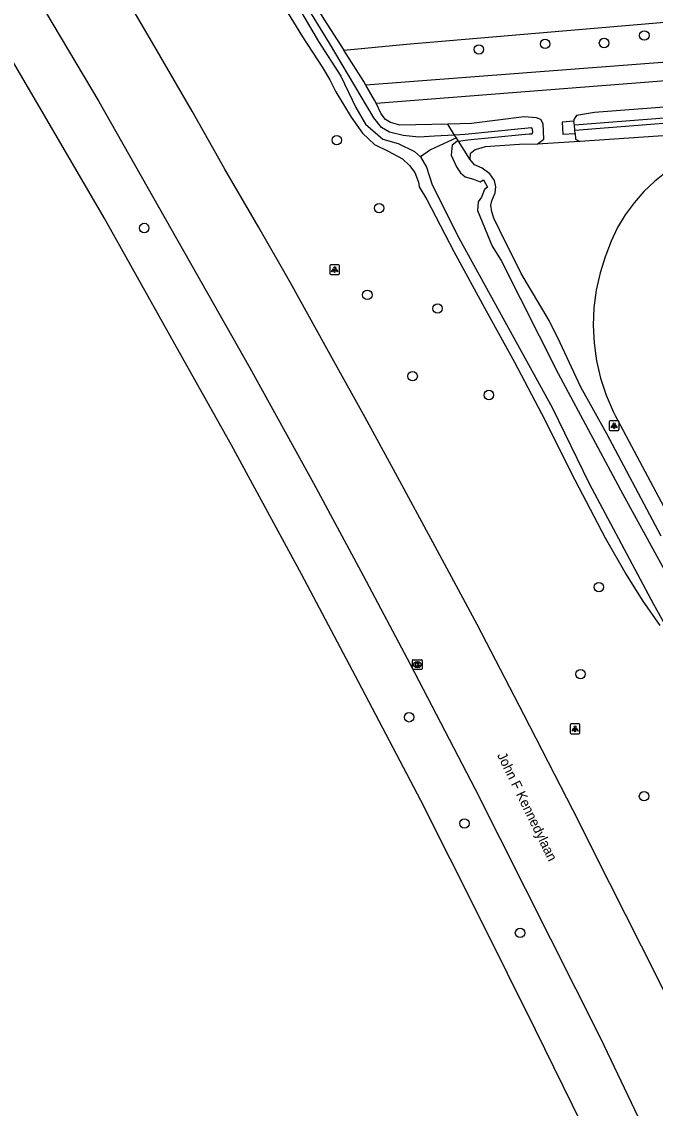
# Model space of a CAD drawing. Extents: x 161389 to 162585, y 388479 to 389761.
# Drawn here: x 161900.8 to 161966, y 388865.1 to 388977.1 of the extents above; entities that cross this region are included whole.
import ezdxf

# ---------------------------------------------------------------- set-up
doc = ezdxf.new("R2010")
doc.units = 0
for name, color, linetype in [('IMGEO_Berm_groen', 7, 'Continuous'), ('IMGEO_Boom', 7, 'Continuous'), ('IMGEO_Grasland_agrarisch', 7, 'Continuous'), ('IMGEO_Grasland_overig', 7, 'Continuous'), ('IMGEO_Groenvoorziening', 7, 'Continuous'), ('IMGEO_Kolk', 7, 'Continuous'), ('IMGEO_Lichtpunt', 7, 'Continuous'), ('IMGEO_Muur', 7, 'Continuous'), ('IMGEO_Oever', 7, 'Continuous'), ('IMGEO_Openbare_ruimte_label', 7, 'Continuous'), ('IMGEO_Rijbaan_autoweg', 7, 'Continuous'), ('IMGEO_Rijbaan_lokaal_gesloten', 7, 'Continuous'), ('IMGEO_Stuw', 7, 'Continuous'), ('IMGEO_Waterloop', 7, 'Continuous')]:
    doc.layers.add(name, color=color, linetype=linetype)

msp = doc.modelspace()

# ---------------------------------------------------------------- linework, layer by layer
at = {"layer": 'IMGEO_Berm_groen'}
for points in [[(161921.51, 388988.84), (161929.68, 388975.49), (161931.75, 388972.32), (161932.51, 388971.07), (161933.12, 388969.83), (161934.7, 388967.22), (161935.87, 388965.58), (161937.11, 388964.42), (161938.51, 388963.73), (161939.98, 388962.93), (161940.71, 388962.24), (161941.25, 388961.52), (161941.62, 388960.52), (161941.7, 388960.04), (161942.5, 388958.74), (161945.26, 388953.39), (161948.59, 388947.26), (161951.53, 388941.98), (161954.64, 388936.04), (161957.34, 388930.58), (161960.87, 388923.88), (161963.02, 388920.12), (161964.67, 388917.48), (161966.49, 388914.87)], [(162090.32, 388976.08), (162090.3, 388975.58), (162090.29, 388975.42), (162090.26, 388975.21), (162089.92, 388974.48), (162089.09, 388974.29), (162081.65, 388974.7), (162068.44, 388973.58), (162041, 388971.25), (162040.56, 388971.22), (161994.51, 388967.19), (161960.26, 388964.84), (161958.25, 388964.73)], [(161953.86, 388964.45), (161952.04, 388964.39), (161948.48, 388964.16), (161947.45, 388963.85), (161946.95, 388963.44), (161946.9, 388962.91)], [(161958.25, 388964.73), (161953.86, 388964.45)], [(161966.61, 388924.05), (161961.04, 388934.61), (161958.36, 388939.39), (161956.23, 388943.96), (161955.08, 388946.26), (161952.22, 388951.1), (161949.99, 388955.56), (161949.38, 388956.8), (161949.17, 388957.46), (161949.08, 388958.16), (161949.17, 388958.61), (161949.52, 388959.43), (161949.59, 388960.04), (161949.44, 388960.71), (161948.98, 388961.39), (161948.2, 388961.95), (161947.4, 388962.3), (161946.9, 388962.89), (161946.9, 388962.91)]]:
    msp.add_lwpolyline(points, dxfattribs=at)
at = {"layer": 'IMGEO_Boom'}
for centre in [(161964.89, 388975.64), (161947.85, 388974.2), (161954.67, 388974.77), (161960.74, 388974.86), (161933.21, 388964.85), (161937.57, 388957.85), (161913.38, 388955.8), (161936.36, 388948.91), (161943.59, 388947.51), (161941.02, 388940.54), (161948.88, 388938.6), (161960.21, 388918.81), (161958.32, 388909.85), (161940.66, 388905.4), (161964.86, 388897.27), (161946.36, 388894.46), (161952.09, 388883.19)]:
    msp.add_circle(centre, 0.489, dxfattribs=at)
at = {"layer": 'IMGEO_Grasland_agrarisch'}
for points in [[(161892.52, 389039.97), (161893.05, 389039.1), (161895.55, 389035.29), (161899.31, 389029.8), (161905.3, 389019.93), (161910.25, 389012.04), (161910.64, 389011.43), (161914.13, 389006.01), (161918.12, 388999.39), (161924.44, 388989.57), (161931.88, 388977.3), (161933.93, 388974.11)], [(161933.93, 388974.11), (161940.38, 388974.73), (162000, 388979.84), (162005.94, 388980.35), (162017.62, 388980.62), (162024.07, 388980.6), (162029.34, 388981.64)]]:
    msp.add_lwpolyline(points, dxfattribs=at)
at = {"layer": 'IMGEO_Grasland_overig'}
for points in [[(161937.26, 388968.67), (162000, 388973.56), (162090.78, 388980.64)], [(162034.53, 388978.07), (162026.24, 388977.39), (162000, 388975.39), (161936.22, 388970.53)], [(161937.26, 388968.67), (161937.11, 388968.98), (161936.22, 388970.53)]]:
    msp.add_lwpolyline(points, dxfattribs=at)
at = {"layer": 'IMGEO_Groenvoorziening'}
for points in [[(162090.32, 388976.9), (162090.31, 388977.2), (162090.14, 388977.85), (162089.45, 388978.17), (162086.74, 388977.59), (162068.65, 388976.22), (162040.84, 388974.05), (162040.43, 388974.02), (162015.77, 388972.01), (161959.76, 388967.69), (161957.89, 388967.38), (161957.63, 388966.99), (161957.64, 388966.8)], [(161936.22, 388970.53), (161936, 388970.9), (161933.93, 388974.11)], [(161944.65, 388966.5), (161939.7, 388966.38), (161938.75, 388966.68), (161938.22, 388966.98), (161937.77, 388967.56), (161937.26, 388968.67)], [(161953.86, 388964.45), (161954.53, 388964.96), (161954.48, 388966.54), (161954.23, 388966.98), (161953.78, 388967.16), (161952.51, 388967.24), (161947.1, 388966.56), (161945.92, 388966.53), (161944.65, 388966.5)], [(161957.75, 388965.55), (161957.8, 388964.97), (161958.25, 388964.73)]]:
    msp.add_lwpolyline(points, dxfattribs=at)
at = {"layer": 'IMGEO_Kolk'}
for p, q in [((161941, 388910.4), (161941, 388911.25)), ((161941.08, 388911.32), (161941.93, 388911.32)), ((161941.49, 388911.1), (161941.52, 388911.1)), ((161942, 388911.25), (161942, 388910.4)), ((161941.93, 388910.32), (161941.08, 388910.32)), ((161941.51, 388910.54), (161941.49, 388910.54))]:
    msp.add_line(p, q, dxfattribs=at)
for points in [[(161941, 388910.4), (161941, 388911.25)], [(161941.08, 388911.32), (161941.93, 388911.32)], [(161941.32, 388911.02), (161941.45, 388911.02), (161941.45, 388910.87), (161941.58, 388911.02), (161941.74, 388911.02), (161941.6, 388910.87), (161941.75, 388910.62), (161941.6, 388910.62), (161941.51, 388910.79), (161941.45, 388910.72), (161941.45, 388910.62), (161941.32, 388910.62), (161941.32, 388911.02)], [(161942, 388911.25), (161942, 388910.4)], [(161941.93, 388910.32), (161941.08, 388910.32)]]:
    msp.add_lwpolyline(points, dxfattribs=at)
for centre, start, end in [((161941.08, 388911.25), 91.552, 178.448), ((161941.08, 388911.25), 91.552, 178.448), ((161941.93, 388911.25), 1.552, 88.448), ((161941.93, 388911.25), 1.552, 88.448), ((161941.08, 388910.4), 181.552, 268.448), ((161941.08, 388910.4), 181.552, 268.448), ((161941.93, 388910.4), 271.552, 358.448), ((161941.93, 388910.4), 271.552, 358.448)]:
    msp.add_arc(centre, 0.0765, start, end, dxfattribs=at)
for centre, major_axis, ratio, start_param, end_param in [((161941.49, 388910.82), (-0.387, 0.002), 0.722429, 4.712389, 7.853982), ((161941.51, 388910.82), (-0.39, 0.002), 0.717154, 1.570796, 4.712389)]:
    msp.add_ellipse(centre, major_axis=major_axis, ratio=ratio, start_param=start_param, end_param=end_param, dxfattribs=at)
at = {"layer": 'IMGEO_Lichtpunt'}
for p, q in [((161932.5, 388951.92), (161932.5, 388951.12)), ((161932.5, 388951.92), (161932.5, 388951.12)), ((161933.4, 388952.02), (161932.59, 388952.02)), ((161933.4, 388952.02), (161932.59, 388952.02)), ((161932.59, 388951.02), (161933.4, 388951.02)), ((161932.59, 388951.02), (161933.4, 388951.02)), ((161933.49, 388951.12), (161933.49, 388951.92)), ((161933.49, 388951.12), (161933.49, 388951.92)), ((161961.28, 388935.84), (161961.28, 388935.04)), ((161961.28, 388935.84), (161961.28, 388935.04)), ((161962.18, 388935.94), (161961.37, 388935.94)), ((161962.18, 388935.94), (161961.37, 388935.94)), ((161962.28, 388935.04), (161962.28, 388935.84)), ((161962.28, 388935.04), (161962.28, 388935.84)), ((161961.37, 388934.94), (161962.18, 388934.94)), ((161961.37, 388934.94), (161962.18, 388934.94)), ((161957.25, 388904.61), (161957.25, 388903.8)), ((161957.25, 388904.61), (161957.25, 388903.8)), ((161958.16, 388904.71), (161957.35, 388904.71)), ((161958.16, 388904.71), (161957.35, 388904.71)), ((161958.25, 388903.8), (161958.25, 388904.61)), ((161958.25, 388903.8), (161958.25, 388904.61)), ((161957.35, 388903.71), (161958.16, 388903.71)), ((161957.35, 388903.71), (161958.16, 388903.71))]:
    msp.add_line(p, q, dxfattribs=at)
for points in [[(161932.87, 388951.59), (161932.91, 388951.56), (161932.72, 388951.3), (161932.68, 388951.33), (161932.87, 388951.59)], [(161932.97, 388951.54), (161933.02, 388951.54), (161933.02, 388951.22), (161932.97, 388951.22), (161932.97, 388951.54)], [(161933.08, 388951.56), (161933.12, 388951.59), (161933.31, 388951.32), (161933.27, 388951.3), (161933.08, 388951.56)], [(161961.65, 388935.51), (161961.69, 388935.48), (161961.5, 388935.22), (161961.47, 388935.24), (161961.65, 388935.51)], [(161961.75, 388935.46), (161961.8, 388935.46), (161961.8, 388935.14), (161961.75, 388935.14), (161961.75, 388935.46)], [(161961.86, 388935.48), (161961.9, 388935.51), (161962.09, 388935.24), (161962.05, 388935.22), (161961.86, 388935.48)], [(161957.63, 388904.27), (161957.67, 388904.25), (161957.48, 388903.98), (161957.44, 388904.01), (161957.63, 388904.27)], [(161957.73, 388904.23), (161957.78, 388904.23), (161957.78, 388903.9), (161957.73, 388903.9), (161957.73, 388904.23)], [(161957.84, 388904.25), (161957.88, 388904.27), (161958.07, 388904.01), (161958.03, 388903.98), (161957.84, 388904.25)]]:
    msp.add_lwpolyline(points, dxfattribs=at)
for centre in [(161933, 388951.72), (161961.78, 388935.64), (161957.75, 388904.41)]:
    msp.add_circle(centre, 0.0994, dxfattribs=at)
for centre, start, end in [((161932.59, 388951.92), 90, 180), ((161932.59, 388951.92), 90, 180), ((161932.59, 388951.12), 180, 270), ((161932.59, 388951.12), 180, 270), ((161933.4, 388951.92), 0, 90), ((161933.4, 388951.92), 0, 90), ((161933.4, 388951.12), 270, 0), ((161933.4, 388951.12), 270, 360), ((161961.37, 388935.84), 90, 180), ((161961.37, 388935.84), 90, 180), ((161962.18, 388935.84), 0, 90), ((161962.18, 388935.84), 0, 90), ((161961.37, 388935.04), 180, 270), ((161961.37, 388935.04), 180, 270), ((161962.18, 388935.04), 270, 0), ((161962.18, 388935.04), 270, 360), ((161957.35, 388904.61), 90, 180), ((161957.35, 388904.61), 90, 180), ((161958.16, 388904.61), 0, 90), ((161958.16, 388904.61), 0, 90), ((161957.35, 388903.8), 180, 270), ((161957.35, 388903.8), 180, 270), ((161958.16, 388903.8), 270, 0), ((161958.16, 388903.8), 270, 360)]:
    msp.add_arc(centre, 0.0946, start, end, dxfattribs=at)
at = {"layer": 'IMGEO_Muur'}
for points in [[(161947.99, 388960.56), (161948.32, 388960.76)], [(161948.32, 388960.76), (161948.72, 388960.02)], [(161948.72, 388960.02), (161948.43, 388959.76)]]:
    msp.add_lwpolyline(points, dxfattribs=at)
at = {"layer": 'IMGEO_Oever'}
for points in [[(161945.35, 388965.38), (161944.65, 388966.5)], [(161946.9, 388962.91), (161945.76, 388964.74)]]:
    msp.add_lwpolyline(points, dxfattribs=at)
at = {"layer": 'IMGEO_Rijbaan_autoweg'}
for points in [[(161831.76, 389095.99), (161837.41, 389087.13), (161842.05, 389079.72), (161847.09, 389071.78), (161852.12, 389063.79), (161857.35, 389055.39), (161861.29, 389049.08), (161865.65, 389041.98), (161870.51, 389034.07), (161874.67, 389027.36), (161879.86, 389018.89), (161884.22, 389011.65), (161889.4, 389003.18), (161888.55, 389002.66), (161889.05, 389001.83), (161908.69, 388968.84), (161924.25, 388941.4), (161930.82, 388929.51), (161935.93, 388920.01), (161940.78, 388910.86), (161947.48, 388897.98), (161960.37, 388872.36), (161972.97, 388845.89)], [(161959.37, 388861.6), (161953.68, 388873.19), (161947.92, 388884.82), (161941.86, 388896.82), (161935.46, 388909.04), (161929.58, 388920.15), (161922.36, 388933.43), (161916.53, 388943.85), (161909.25, 388956.84), (161903.1, 388967.38), (161895.66, 388980.11), (161889.5, 388990.51), (161884.01, 388999.47), (161880.26, 389005.65), (161873.35, 389017.1), (161866.27, 389028.71), (161859.88, 389038.95), (161854.45, 389047.6), (161849.02, 389056.14), (161843.16, 389065.61), (161837.75, 389074.11), (161831.14, 389084.67), (161825.61, 389093.34)], [(161973.5, 388863.42), (161970.1, 388870.71), (161966.2, 388878.63), (161961.35, 388888.29), (161957.51, 388895.87), (161952.47, 388905.7), (161947.67, 388914.95), (161943.36, 388922.99), (161939.25, 388930.56), (161936.14, 388936.28), (161932.92, 388942.1), (161928.45, 388950.14), (161925.17, 388955.85), (161921.67, 388961.88), (161918.32, 388967.84), (161914.46, 388974.45), (161911.65, 388979.3), (161909.15, 388983.47), (161906.87, 388987.28), (161904.86, 388990.7), (161902.5, 388994.62), (161900.02, 388998.66)]]:
    msp.add_lwpolyline(points, dxfattribs=at)
at = {"layer": 'IMGEO_Rijbaan_lokaal_gesloten'}
msp.add_lwpolyline([(161967.15, 388961.57), (161965.95, 388960.61), (161964.84, 388959.55), (161963.83, 388958.4), (161962.92, 388957.16), (161962.13, 388955.84), (161961.46, 388954.46), (161960.92, 388953.02), (161960.89, 388952.94), (161960.34, 388951.2), (161959.94, 388949.41), (161959.7, 388947.59), (161959.63, 388945.76), (161959.71, 388943.93), (161959.97, 388942.12), (161960.38, 388940.33), (161960.95, 388938.59), (161961.68, 388936.91), (161961.89, 388936.48), (161995.29, 388873.78)], dxfattribs=at)
at = {"layer": 'IMGEO_Stuw'}
for points in [[(161957.64, 388966.8), (161956.43, 388966.72), (161956.48, 388965.47), (161957.75, 388965.55)], [(161957.68, 388966.38), (161957.64, 388966.8)], [(161957.72, 388965.87), (161957.68, 388966.38)], [(161957.75, 388965.55), (161957.72, 388965.87)]]:
    msp.add_lwpolyline(points, dxfattribs=at)
at = {"layer": 'IMGEO_Waterloop'}
for points in [[(161809.07, 389166.84), (161816.56, 389155.01), (161830.66, 389133.47), (161849.9, 389103.55), (161864.64, 389080.4), (161881.01, 389055.28), (161887.68, 389045.34), (161909.26, 389011.3), (161909.46, 389010.97), (161916.98, 388998.93), (161925.17, 388985.53), (161931.32, 388975.02), (161933.63, 388971.45), (161935.16, 388968.21), (161936.17, 388966.5), (161937.96, 388964.97), (161939.54, 388964.52), (161941.22, 388963.68), (161941.84, 388963.12)], [(161945.35, 388965.38), (161943.26, 388965.26), (161941.66, 388965.16), (161940.05, 388965.33), (161938.65, 388965.67), (161937.83, 388966.14), (161937.02, 388967.15), (161932.47, 388974.84), (161912.34, 389007.66), (161910.09, 389011.22), (161903.96, 389020.92), (161850.43, 389103.76), (161850.41, 389103.81), (161850.25, 389104.14), (161850.29, 389104.51), (161850.57, 389104.92)], [(162090.32, 388976.9), (162040.48, 388972.84), (161957.68, 388966.38)], [(161957.72, 388965.87), (161976.82, 388967.38), (162010.89, 388969.87), (162040.46, 388972.02), (162063.52, 388974.08), (162090.32, 388976.08)], [(161945.76, 388964.74), (161946.71, 388964.9), (161952.26, 388965.44), (161953.03, 388965.49), (161953.34, 388965.5), (161953.39, 388965.71), (161953.38, 388965.94), (161953.29, 388966.12), (161952.19, 388966.01), (161946.45, 388965.45), (161945.35, 388965.38)], [(161945.53, 388965.09), (161942.88, 388963.86), (161941.84, 388963.12)], [(161945.75, 388964.74), (161945.57, 388964.71), (161945.09, 388964.32), (161945.01, 388963.3), (161945.53, 388962.11), (161945.97, 388961.5), (161946.44, 388961.06), (161947.3, 388960.85), (161947.99, 388960.56), (161948.32, 388960.76), (161948.72, 388960.02), (161948.43, 388959.76), (161948.11, 388958.99), (161947.76, 388958.5), (161947.71, 388957.62), (161949.21, 388953.94), (161950.14, 388952.44), (161956.02, 388940.83), (161962.68, 388928.37), (161970.45, 388914.23), (161989.4, 388878.6), (161994.66, 388868.23), (161999.31, 388858.05)], [(161945.53, 388965.09), (161945.35, 388965.38)], [(161945.75, 388964.74), (161945.53, 388965.09)], [(161945.76, 388964.74), (161945.75, 388964.74)], [(161941.84, 388963.12), (161942.45, 388962.06), (161943.05, 388960.24), (161945.81, 388954.71), (161955.4, 388937.31), (161959.22, 388929.48), (161965.83, 388917.05), (161973.46, 388903.38), (161979.24, 388892.22), (161985.65, 388880.17), (161992.96, 388865.62), (161997.03, 388856.73), (162011.73, 388825.52), (162017.3, 388813.29), (162022.9, 388800), (162028.09, 388786.86), (162028.76, 388785.06), (162029.94, 388781.92)]]:
    msp.add_lwpolyline(points, dxfattribs=at)

# ---------------------------------------------------------------- texts
at = {"layer": 'IMGEO_Openbare_ruimte_label'}
msp.add_text('John F Kennedylaan', height=1, rotation=295.9242, dxfattribs=at).set_placement((161949.7, 388901.5))

doc.saveas('drawing.dxf')
